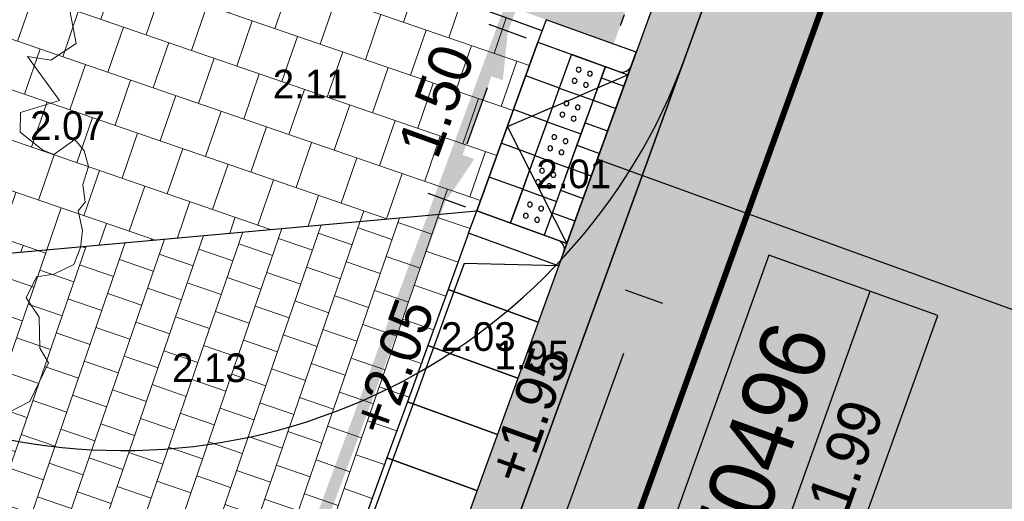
# Model space of a CAD drawing. Header units: metres. Extents: x 134157 to 138734, y 451157 to 455772.
# Tile 286 of 656: x 136445.7 to 136453.93, y 453494.2 to 453498.23. Entities that reach past the tile are written whole.
import ezdxf
from ezdxf import colors
from ezdxf.entities.mleader import LeaderData, LeaderLine
from ezdxf.enums import TextEntityAlignment as Align
from ezdxf.math import Vec2, Vec3

# ---------------------------------------------------------------- set-up
doc = ezdxf.new("R2010")
doc.units = ezdxf.units.M
doc.set_wipeout_variables(frame=1)
doc.linetypes.add('CENTER__G5', pattern=[2.4, 1.5, -0.3, 0.3, -0.3])
doc.linetypes.add('TR18X20__G2', pattern=[2.6, 1, -0.4, 0, -0.4, 0, -0.4, 0, -0.4])
doc.layers.add('-DR-alg-hulplijnen', color=210, linetype='Continuous', plot=False)
doc.layers.add('-DR-alg-hulplijnen kantverharding asflast nieuwe fietsstraat', color=7, linetype='Continuous', true_color=0xff9429, plot=False)
for name, color, linetype, lineweight in [('-DR-bs-boom', 253, 'Continuous', 13), ('-DR-nw-vh-arc-dubbelklinkers inritten', 253, 'Continuous', 9), ('-DR-nw-vh-arc-tegels 300x300x45', 253, 'Continuous', 9)]:
    doc.layers.add(name, color=color, linetype=linetype, lineweight=lineweight)
for name, color, linetype in [('-DR-bs-rio-DWA Jutfaseweg', 253, 'Continuous'), ('-DR-bs-rio-putnummer @ 0.2', 253, 'Continuous'), ('-DR-bs-txt-hoogtemaat', 253, 'Continuous'), ('-DR-nw-maatvoering', 3, 'Continuous'), ('-DR-nw-rio-HWA 160', 170, 'CENTER__G5'), ('-DR-nw-rio-txt aandachtspunten', 2, 'Continuous'), ('-DR-nw-txt-hoogtemaat', 2, 'Continuous'), ('-DR-nw-vh-band 18-20x25', 2, 'TR18X20__G2'), ('-DR-nw-vh-band 18-20x25 Inritperronbanden', 2, 'Continuous'), ('-DR-nw-vh-band inritband 800x180x500mm', 2, 'Continuous'), ('-DR-nw-vh-block invalide oprit dubbelklinkers', 252, 'Continuous'), ('-DR-nw-vh-block invalide oprit tegels 300x300x60', 252, 'Continuous'), ('-DR-nw-vh-block oprit Utrecht 80cm diep', 7, 'Continuous'), ('-DR-nw-vh-geleidelijntegels noppentegels 300x300x60', 250, 'Continuous'), ('-DR-nw-vh-kantverharding', 3, 'Continuous'), ('-DR-nw-vh-scheiding verhardingen trottoir', 1, 'Continuous')]:
    doc.layers.add(name, color=color, linetype=linetype)
doc.layers.add('-DR-nw-gr-arc-beplanting', color=7, linetype='Continuous', true_color=0xe5f0e7)
doc.layers.add('-DR-nw-gr-arc-gras', color=7, linetype='Continuous', true_color=0xb5d5a4)
doc.layers.add('-DR-nw-vh-arc-asfalt fietsstraat rood', color=7, linetype='Continuous', lineweight=9, true_color=0xdfbfc7)
doc.layers.add('-DR-nw-vh-arc-sbs kf bruinrood rabat halfsteens', color=7, linetype='Continuous', lineweight=9, true_color=0xb88485)
doc.styles.add('CiCom Engineering', font='txt', dxfattribs={"height": 1.8})
doc.styles.add('Drong', font='txt', dxfattribs={"height": 1.8})
doc.dimstyles.new('Drong', dxfattribs={"dimtxt": 1.8, "dimasz": 2.5, "dimexe": 0, "dimexo": 0, "dimgap": 0.9, "dimtad": 1, "dimzin": 0, "dimdsep": 46, "dimtxsty": 'Drong', "dimblk": 'dimblk-wit', "dimcen": 0, "dimse1": 1, "dimse2": 1, "dimclrd": 256, "dimclre": 1, "dimclrt": 7, "dimadec": 0, "dimazin": 0, "dimtfac": 1, "dimtmove": 0, "dimatfit": 3, "dimfxl": 1, "dimtolj": 1, "dimtzin": 0, "dimarcsym": 0})
pattern_1 = [(115.335625, (136419.71802, 453326.2367), (-0.223681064, -0.105903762), [0.06, -0.187485]), (205.335625, (136419.71802, 453326.2367), (0.105903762, -0.223681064), [0.06, -0.187485])]

# ---------------------------------------------------------------- blocks, each defined once
blk = doc.blocks.new('Boom bestaand 1')
blk.add_lwpolyline([(0.38418, 0.29029), (0.38245, 0.313), (0.35627, 0.34332), (0.34056, 0.34136), (0.31406, 0.35215), (0.29247, 0.34822), (0.27872, 0.3649), (0.28265, 0.3806), (0.28167, 0.40121), (0.26961, 0.41315), (0.25597, 0.42119), (0.23763, 0.42477), (0.23271, 0.43393), (0.21683, 0.43841), (0.20364, 0.45003), (0.18866, 0.45182), (0.17565, 0.4483), (0.18056, 0.42475), (0.17271, 0.4169), (0.14915, 0.40415), (0.13246, 0.412), (0.13674, 0.44961), (0.08731, 0.43849), (0.09909, 0.45713), (0.09418, 0.4846), (0.06375, 0.49147)])
blk = doc.blocks.new('*U17')
for points in [[(3.752, 10.3403), (3, 10.6132), (2.8294, 10.1432), (3.5814, 9.8703)], [(3.752, 10.3403), (2.9617, 10.3611), (2.8764, 10.1261)], [(3.5814, 9.8703), (2.8294, 10.1432), (2.6589, 9.6732), (3.4109, 9.4003)], [(2.8764, 10.1261), (2.7059, 9.6561)], [(3.4109, 9.4003), (2.6589, 9.6732), (2.4883, 9.2032), (3.2404, 8.9303)], [(2.7059, 9.6561), (2.5353, 9.1861)], [(3.2404, 8.9303), (2.4883, 9.2032), (2.3178, 8.7331), (3.0698, 8.4603)], [(2.5353, 9.1861), (2.3648, 8.7161)], [(3.0698, 8.4603), (2.3178, 8.7331), (2.1472, 8.2631), (2.8993, 7.9903)], [(2.3648, 8.7161), (2.1942, 8.2461)]]:
    blk.add_lwpolyline(points)
blk = doc.blocks.new('*U1791')
blk.add_wipeout([(0, 0), (0.1387, -0.266), (-0.1272, -0.4047), (-0.266, -0.1387)])
for points in [[(-0.266, -0.1387), (0, 0)], [(0, 0), (0.1387, -0.266)], [(-0.266, -0.1387), (-0.1272, -0.4047)], [(-0.1272, -0.4047), (0.1387, -0.266)]]:
    blk.add_lwpolyline(points)
at = {"color": 253}
for centre in [(-0.1311, -0.1812), (-0.0424, -0.1349), (0.0038, -0.2236), (-0.0848, -0.2698)]:
    blk.add_circle(centre, 0.02, dxfattribs=at)
blk.add_wipeout([(-0.266, -0.1387), (-0.1272, -0.4047), (-0.3932, -0.5435), (-0.532, -0.2775)])
for points in [[(-0.532, -0.2775), (-0.266, -0.1387)], [(-0.266, -0.1387), (-0.1272, -0.4047)], [(-0.532, -0.2775), (-0.3932, -0.5435)], [(-0.3932, -0.5435), (-0.1272, -0.4047)]]:
    blk.add_lwpolyline(points)
for centre in [(-0.3971, -0.3199), (-0.3084, -0.2737), (-0.3508, -0.4086), (-0.2622, -0.3623)]:
    blk.add_circle(centre, 0.02, dxfattribs=at)
blk.add_wipeout([(-0.532, -0.2775), (-0.3932, -0.5435), (-0.6592, -0.6822), (-0.798, -0.4162)])
for points in [[(-0.798, -0.4162), (-0.532, -0.2775)], [(-0.532, -0.2775), (-0.3932, -0.5435)], [(-0.798, -0.4162), (-0.6592, -0.6822)], [(-0.6592, -0.6822), (-0.3932, -0.5435)]]:
    blk.add_lwpolyline(points)
for centre in [(-0.5744, -0.4124), (-0.6631, -0.4586), (-0.5281, -0.5011), (-0.6168, -0.5473)]:
    blk.add_circle(centre, 0.02, dxfattribs=at)
blk.add_wipeout([(-0.798, -0.4162), (-0.6592, -0.6822), (-0.9252, -0.821), (-1.064, -0.555)])
for points in [[(-1.064, -0.555), (-0.798, -0.4162)], [(-0.798, -0.4162), (-0.6592, -0.6822)], [(-1.064, -0.555), (-0.9252, -0.821)], [(-0.9252, -0.821), (-0.6592, -0.6822)]]:
    blk.add_lwpolyline(points)
for centre in [(-0.8404, -0.5511), (-0.929, -0.5974), (-0.7941, -0.6398), (-0.8828, -0.6861)]:
    blk.add_circle(centre, 0.02, dxfattribs=at)
blk.add_wipeout([(-1.064, -0.555), (-0.9252, -0.821), (-1.1912, -0.9597), (-1.3299, -0.6937)])
for points in [[(-1.3299, -0.6937), (-1.064, -0.555)], [(-1.064, -0.555), (-0.9252, -0.821)], [(-1.3299, -0.6937), (-1.1912, -0.9597)], [(-1.1912, -0.9597), (-0.9252, -0.821)]]:
    blk.add_lwpolyline(points)
for centre in [(-1.195, -0.7361), (-1.1064, -0.6899), (-1.1488, -0.8248), (-1.0601, -0.7786)]:
    blk.add_circle(centre, 0.02, dxfattribs=at)
blk = doc.blocks.new('*U1801')
at = {"layer": '-DR-nw-vh-block invalide oprit dubbelklinkers', "flags": 128}
for points in [[(-0.4018, 0.3586), (0.1098, 1.7686)], [(0.3918, 1.6663), (-0.1198, 0.2562)], [(0.0409, 0.1128), (0.6071, 1.6733)], [(0.3918, 1.6663), (0.5799, 1.5981)], [(0.3577, 1.5723), (0.5457, 1.504)], [(0.2895, 1.3843), (0.4775, 1.316)], [(0.2213, 1.1963), (0.4093, 1.128)], [(0.1531, 1.0082), (0.3411, 0.94)], [(0.0849, 0.8202), (0.2729, 0.752)], [(0.0166, 0.6322), (0.2047, 0.564)], [(-0.0516, 0.4442), (0.1364, 0.376)], [(-0.1198, 0.2562), (0.0682, 0.188)]]:
    blk.add_lwpolyline(points, dxfattribs=at)
at = {"layer": '-DR-nw-vh-block invalide oprit tegels 300x300x60', "flags": 128}
for points in [[(0.0075, 1.4866), (-0.2745, 1.5889)], [(-0.0948, 1.2046), (-0.3768, 1.3069)], [(-0.1971, 0.9226), (-0.4792, 1.0249)], [(-0.2995, 0.6406), (-0.5815, 0.7429)]]:
    blk.add_lwpolyline(points, dxfattribs=at)
at = {"layer": '-DR-nw-vh-geleidelijntegels noppentegels 300x300x60', "xscale": -1, "rotation": 97.67889464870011}
blk.add_blockref('*U1791', (-0.4018, 0.3586), dxfattribs=at)
at = {"layer": '-DR-alg-hulplijnen'}
blk.add_lwpolyline([(-0.6838, 0.4609), (-0.1722, 1.8709), (0.5799, 1.5981), (0.0682, 0.188)], close=True, dxfattribs=at)
for points in [[(0.5799, 1.5981), (0.6481, 1.7861)], [(0.0682, 0.188), (0, 0)]]:
    blk.add_lwpolyline(points, dxfattribs=at)
at = {"layer": '-DR-nw-vh-band 18-20x25 Inritperronbanden'}
for points in [[(0.6071, 1.6733), (0.6481, 1.7861), (-0.104, 2.0589), (-0.1722, 1.8709), (0.5046, 1.6253, 0.414214)], [(0.0409, 0.1128), (0, 0), (-0.752, 0.2729), (-0.6838, 0.4609), (-0.007, 0.2153, -0.414214)]]:
    blk.add_lwpolyline(points, format="xyb", close=True, dxfattribs=at)
at = {"layer": '-DR-nw-vh-scheiding verhardingen trottoir', "flags": 128}
for points in [[(-0.6838, 0.4609), (-0.1722, 1.8709)], [(0.0682, 0.188), (-0.428, 1.1659), (0.5799, 1.5981)]]:
    blk.add_lwpolyline(points, dxfattribs=at)
blk = doc.blocks.new('dimblk-wit')
at = {"color": 7}
blk.add_line((0, -0.3333), (0, 0.3333), dxfattribs=at)
blk.add_solid([(0, 0), (-0.8, 0.2), (-0.8, -0.2)], dxfattribs=at)
blk = doc.blocks.new('*D772')
at = {"layer": '-DR-nw-maatvoering', "lineweight": -2, "transparency": 16777216}
blk.add_line((136449.437, 453497.1941), (136449.6072, 453497.6642), dxfattribs=at)
at = {"layer": 'Defpoints', "color": 0, "transparency": 16777216}
for p in [(136449.7775, 453498.1344), (136450.0275, 453498.0438), (136449.5168, 453496.6334)]:
    blk.add_point(p, dxfattribs=at)
at = {"layer": '-DR-nw-maatvoering', "lineweight": -2, "transparency": 16777216, "xscale": 0.5, "yscale": 0.5, "zscale": 0.5}
for p, rotation in [((136449.7775, 453498.1344), 70.09465014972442), ((136449.2668, 453496.724), 250.0946501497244)]:
    blk.add_blockref('dimblk-wit', p, dxfattribs=dict(at, rotation=rotation))
at = {"layer": '-DR-nw-maatvoering', "color": 7, "transparency": 16777216, "insert": (136449.1802, 453497.553), "char_height": 0.36, "attachment_point": 5, "rotation": 70.09465, "style": 'Drong'}
blk.add_mtext('\\A1;1.50', dxfattribs=at)
blk = doc.blocks.new('*D792')
at = {"layer": '-DR-nw-maatvoering', "lineweight": -2, "transparency": 16777216}
blk.add_line((136447.3352, 453486.0433), (136450.7461, 453495.4436), dxfattribs=at)
at = {"layer": 'Defpoints', "color": 0, "transparency": 16777216}
for p in [(136450.2016, 453496.1731), (136450.9166, 453495.9136), (136446.4496, 453485.8327)]:
    blk.add_point(p, dxfattribs=at)
at = {"layer": '-DR-nw-maatvoering', "lineweight": -2, "transparency": 16777216, "xscale": 0.5, "yscale": 0.5, "zscale": 0.5}
for p, rotation in [((136450.9166, 453495.9136), 70.05673076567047), ((136447.1646, 453485.5733), 250.0567307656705)]:
    blk.add_blockref('dimblk-wit', p, dxfattribs=dict(at, rotation=rotation))
at = {"layer": '-DR-nw-maatvoering', "color": 7, "transparency": 16777216, "insert": (136448.6987, 453490.8675), "char_height": 0.36, "attachment_point": 5, "rotation": 70.05673, "style": 'Drong'}
blk.add_mtext('\\A1;11.00', dxfattribs=at)
blk = doc.blocks.new('*U2240')
at = {"color": 0}
blk.add_lwpolyline([(-7.54, 0), (7.54, 0), (7.54, 7.5), (-7.54, 7.5)], close=True, dxfattribs=at)
blk.add_lwpolyline([(-7.54, 3), (7.54, 3)], dxfattribs=at)
at = {"style": 'CiCom Engineering'}
for tag, height, p in [('PUTNUMMER', 2.75, (0, 3.869)), ('MAAIVELD', 1.8, (0, 0.751))]:
    blk.add_attdef(tag, text='', height=height, dxfattribs=at).set_placement(p, align=Align.CENTER)

msp = doc.modelspace()

# ---------------------------------------------------------------- hatches: boundary and pattern name
at = {"layer": '-DR-nw-gr-arc-beplanting'}
h = msp.add_hatch(color=256, dxfattribs=at)
h.dxf.hatch_style = 1
edge = h.paths.add_edge_path()
edge.add_line((136450.6617, 453498.0274), (136446.6711, 453499.4753))
edge.add_line((136446.6711, 453499.4753), (136448.4815, 453504.5177))
edge.add_line((136448.4815, 453504.5177), (136450.4225, 453503.818))
edge.add_arc((136450.8925, 453503.6474), 0.5, 160.05673, 250.05673)
edge.add_line((136450.7219, 453503.1774), (136452.038, 453502.6999))
edge.add_arc((136451.9356, 453502.4179), 0.3, -19.94327, 70.05673, ccw=False)
edge.add_line((136452.2177, 453502.3156), (136450.6617, 453498.0274))
at = {"layer": '-DR-nw-gr-arc-gras', "transparency": 33554687}
h = msp.add_hatch(dxfattribs=at)
h.set_pattern_fill('AGR-BOLLEN', color=256, scale=0.1, pattern_type=2)
h.set_pattern_definition(pattern_1)
edge = h.paths.add_edge_path()
edge.add_arc((-7000776.8095, 3043164.5676), 7592527.9974, 340.05675056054, 340.05722562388)
edge.add_line((136455.7816, 453494.2543), (136455.1236, 453494.4934))
edge.add_arc((380495.2224, 364992.5484), 259592.3036, 160.066656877, 160.080445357)
edge.add_line((136433.8323, 453435.7615), (136433.8135, 453435.7683))
edge.add_line((136433.8135, 453435.7683), (136432.1795, 453431.2551))
edge.add_line((136432.1795, 453431.2551), (136432.1983, 453431.2483))
edge.add_line((136432.1983, 453431.2483), (136431.6776, 453429.8696))
edge.add_line((136431.6776, 453429.8696), (136432.3364, 453429.6312))
edge.add_line((136432.3364, 453429.6312), (136434.3093, 453435.0766))
h = msp.add_hatch(dxfattribs=at)
h.set_pattern_fill('AGR-BOLLEN', color=256, scale=0.1, pattern_type=2)
h.set_pattern_definition(pattern_1)
edge = h.paths.add_edge_path()
edge.add_line((136486.7031, 453573.6088), (136485.7631, 453573.9499))
edge.add_line((136485.7631, 453573.9499), (136435.7589, 453436.1401))
edge.add_arc((149594.4053, 448661.5341), 13998.1013, 160.05673076, 160.29770339)
edge.add_line((136415.7945, 453380.7559), (136415.2889, 453379.3438))
edge.add_line((136415.2889, 453379.3438), (136417.827, 453378.529))
edge.add_line((136417.827, 453378.529), (136420.502, 453386.122))
edge.add_line((136420.502, 453386.122), (136418.9871, 453386.7016))
edge.add_arc((149703.6278, 448622.0327), 14113.2472, 160.05722659, 160.26912154, ccw=False)
edge.add_line((136436.6989, 453435.799), (136486.7031, 453573.6088))
at = {"layer": '-DR-nw-vh-arc-asfalt fietsstraat rood', "transparency": 33554687}
h = msp.add_hatch(color=256, dxfattribs=at)
h.dxf.hatch_style = 1
edge = h.paths.add_edge_path()
edge.add_arc((137987.7467, 453337.2025), 1495.4, 160.0946501, 161.034726)
edge.add_arc((135150.5996, 454312.1876), 1504.6, 340.0567308, 341.034726, ccw=False)
edge.add_line((136564.9699, 453798.9843), (136431.2486, 453430.448))
edge.add_line((136431.2486, 453430.448), (136427.2999, 453431.8791))
edge.add_line((136427.2999, 453431.8791), (136429.6487, 453438.3572))
edge.add_line((136429.6487, 453438.3572), (136561.0218, 453800.4169))
edge.add_arc((135150.5996, 454312.1876), 1500.4, 340.0567308, 341.034726)
edge.add_line((136569.5514, 453824.5651), (136577.7383, 453847.7674))
edge.add_line((136577.7383, 453847.7674), (136586.3288, 453871.4915))
edge.add_line((136586.3288, 453871.4915), (136590.2291, 453869.9266))
edge.add_line((136590.2291, 453869.9266), (136581.6874, 453846.3374))
at = {"layer": '-DR-nw-vh-arc-dubbelklinkers inritten'}
h = msp.add_hatch(dxfattribs=at)
h.set_pattern_fill('AVH-TEGEL_200X200_HALFST', color=256, scale=1.5, angle=161, pattern_type=2)
h.set_pattern_definition([(161, (0, 0), (-0.33249079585, -0.044157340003), [0.3, -0.3]), (251, (0, 0), (0.28365557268, -0.09767044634), [])])
h.paths.add_polyline_path([(136449.5178, 453496.634), (136442.4985, 453495.9966), (136440.6568, 453490.9202), (136445.6976, 453486.1056)])
at = {"layer": '-DR-nw-vh-arc-sbs kf bruinrood rabat halfsteens', "transparency": 33554687}
h = msp.add_hatch(color=256, dxfattribs=at)
h.dxf.hatch_style = 1
h.paths.add_polyline_path([(136446.8257, 453485.6963), (136446.4496, 453485.8327), (136446.6202, 453486.3028), (136446.7907, 453486.7728), (136446.9613, 453487.2428), (136447.1318, 453487.7128), (136447.3024, 453488.1828), (136447.4729, 453488.6528), (136447.6435, 453489.1229), (136447.814, 453489.5929), (136447.9845, 453490.0629), (136448.1551, 453490.5329), (136448.3256, 453491.0029), (136448.4962, 453491.4729), (136448.6667, 453491.9429), (136448.8373, 453492.413), (136449.0078, 453492.883), (136449.1784, 453493.353), (136449.3489, 453493.823), (136449.5194, 453494.293), (136449.69, 453494.763), (136449.8605, 453495.2331), (136450.0311, 453495.7031), (136450.2016, 453496.1731), (136450.8497, 453497.9591), (136450.8838, 453498.0531), (136452.5421, 453502.6233), (136459.4492, 453521.659), (136459.8252, 453521.5225)])
at = {"layer": '-DR-nw-vh-arc-tegels 300x300x45'}
h = msp.add_hatch(dxfattribs=at)
h.set_pattern_fill('AVH-TEGEL_200X200_HALFST', color=256, scale=2, angle=71, pattern_type=2)
h.set_pattern_definition([(71, (0, 0), (-0.05887645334, 0.44332106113), [0.4, -0.4]), (161, (0, 0), (-0.13022726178, -0.37820743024), [])])
h.paths.add_polyline_path([(136450.0295, 453498.044), (136450.0636, 453498.138), (136446.5434, 453499.4153), (136446.5692, 453499.4872), (136444.088, 453500.378), (136443.1512, 453497.7961), (136442.4982, 453495.9965), (136449.5178, 453496.634)])

# ---------------------------------------------------------------- linework, layer by layer
at = {"layer": '-DR-alg-hulplijnen', "flags": 128}
for points in [[(136450.0295, 453498.044), (136449.5178, 453496.634)], [(136450.5257, 453497.0661), (136455.2258, 453495.3607)]]:
    msp.add_lwpolyline(points, dxfattribs=at)
msp.add_lwpolyline([(136444.8564, 453494.9281, 0.414214), (136451.262, 453497.9228)], format="xyb", dxfattribs=at)
at = {"layer": '-DR-bs-rio-DWA Jutfaseweg', "const_width": 0.05, "flags": 128}
msp.add_lwpolyline([(136450.0083, 453491.7151), (136477.9193, 453568.8211)], dxfattribs=at)
at = {"layer": '-DR-nw-vh-band 18-20x25'}
msp.add_lwpolyline([(136465.6474, 453540.2071), (136463.8614, 453540.8552), (136450.4225, 453503.818, 0.414214), (136450.7219, 453503.1774), (136452.038, 453502.6999, -0.414214), (136452.2177, 453502.3156), (136450.6617, 453498.0274)], format="xyb", dxfattribs=at)
at = {"layer": '-DR-nw-vh-kantverharding'}
msp.add_lwpolyline([(136363.7281, 453256.8013), (136363.7665, 453256.9101), (136377.1193, 453291.1651), (136389.0242, 453324.8767, -0.002152), (136429.6487, 453438.3572), (136561.0218, 453800.4169, 0.004267), (136569.5514, 453824.5651, -0.004102), (136577.7383, 453847.7674), (136586.3288, 453871.4915), (136585.9525, 453871.6277)], format="xyb", dxfattribs=at)
for points in [[(136433.8293, 453451.0516), (136466.2198, 453540.3186)], [(136450.0636, 453498.138), (136446.5434, 453499.4153), (136448.4212, 453504.6457), (136450.4564, 453503.912)]]:
    msp.add_lwpolyline(points, dxfattribs=at)
at = {"layer": '-DR-nw-vh-scheiding verhardingen trottoir', "flags": 128}
msp.add_lwpolyline([(136449.5173, 453496.6332), (136450.0275, 453498.0438)], dxfattribs=at)
at = {"layer": '-DR-nw-vh-scheiding verhardingen trottoir'}
msp.add_lwpolyline([(136442.4982, 453495.9965), (136449.5178, 453496.634)], dxfattribs=at)

# ---------------------------------------------------------------- block references
at = {"layer": '-DR-bs-boom', "xscale": 9, "yscale": 9, "rotation": 293.3958673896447}
msp.add_blockref('Boom bestaand 1', (136441.829, 453497.078), dxfattribs=at)
at = {"layer": '-DR-nw-vh-band inritband 800x180x500mm'}
msp.add_blockref('*U17', (136446.4496, 453485.8327), dxfattribs=at)

# ---------------------------------------------------------------- next in the draw order: leaders
at = {"layer": '-DR-nw-rio-txt aandachtspunten'}
ml = msp.add_multileader_mtext('Standard', dxfattribs=at)
ml.set_content('VWA riool:\\P - Bestaande inspectieput en leidingwerk verwijderen.\\P - bestaand leidingwerk in trottoirs Jutfaseweg opnieuw aansluiten', color=7, style='Drong')
ml.set_leader_properties(color=256, linetype='ByLayer', lineweight=-1)
ml.build(insert=Vec2(0, 0))
ml.multileader.update_dxf_attribs({"text_left_attachment_type": 5, "text_right_attachment_type": 5, "dogleg_length": 70.9046, "arrow_head_size": 0.5, "scale": 0.2})
ctx = ml.context
ctx.base_point, ctx.scale, ctx.char_height, ctx.arrow_head_size, ctx.landing_gap_size, ctx.plane_origin, ctx.plane_x_axis, ctx.plane_y_axis = Vec3(136444.312, 453506.4932), 0.2, 0.5, 0.5, 0.04, Vec3(136448.3442, 453497.1726), Vec3(0.33651, 0.94168), Vec3(-0.94168, 0.33651)
ctx.left_attachment, ctx.right_attachment = 5, 5
notes = []
notes.append((ctx, [(0, (1, 1, 0), (136444.023, 453505.6846), (0.33651, 0.94168), 0.8587, [(0, [(136444.4428, 453494.5523)], 0, [])])]))
ctx.mtext.insert, ctx.mtext.text_direction, ctx.mtext.rotation, ctx.mtext.flow_direction = Vec3(136442.1334, 453507.3142), Vec3(0.33651, 0.94168), 1.227588, 5
ctx.mtext.has_bg_fill, ctx.mtext.bg_color, ctx.mtext.bg_scale_factor, ctx.mtext.bg_transparency, ctx.mtext.use_window_bg_color = 1, -1027028792, 1.5, 0, 1
for ctx, leaders in notes:
    for number, flags, end, landing, length, lines in leaders:
        leader = LeaderData()
        leader.index, (leader.has_last_leader_line, leader.has_dogleg_vector, leader.attachment_direction) = number, flags
        leader.last_leader_point, leader.dogleg_vector, leader.dogleg_length = Vec3(end), Vec3(landing), length
        for number, points, colour, breaks in lines:
            line = LeaderLine()
            line.index, line.vertices, line.color, line.breaks = number, Vec3.list(points), colors.encode_raw_color(colour), breaks
            leader.lines.append(line)
        ctx.leaders.append(leader)

# ---------------------------------------------------------------- next in the draw order: block references
at = {"layer": '-DR-nw-vh-block oprit Utrecht 80cm diep'}
msp.add_blockref('*U1801', (136450.2016, 453496.1731), dxfattribs=at)

# ---------------------------------------------------------------- next in the draw order: texts
at = {"layer": '-DR-bs-txt-hoogtemaat', "color": 253, "char_height": 0.24, "attachment_point": 7, "style": 'Drong'}
for s, insert in [('2.11', (136447.813, 453497.573, 2.112)), ('2.07', (136445.785, 453497.223, 2.072)), ('2.03', (136449.218, 453495.458, 2.029)), ('1.95', (136449.666, 453495.303, 1.95)), ('2.13', (136446.971, 453495.197, 2.128))]:
    msp.add_mtext(s, dxfattribs=dict(at, insert=insert))
at = {"layer": '-DR-nw-txt-hoogtemaat', "style": 'Drong'}
for s, p in [('+2.05', (136448.7818, 453494.7313)), ('+1.95', (136449.9161, 453494.3259))]:
    msp.add_text(s, height=0.34, rotation=70.33563, dxfattribs=at).set_placement(p)

# ---------------------------------------------------------------- next in the draw order: linework, layer by layer
at = {"layer": '-DR-alg-hulplijnen kantverharding asflast nieuwe fietsstraat'}
msp.add_lwpolyline([(136615.5575, 453953.7113), (136612.5988, 453946.9774), (136593.3968, 453893.9481), (136588.98, 453881.7567), (136586.9297, 453874.6505, -0.015888), (136585.9525, 453871.6277), (136586.3288, 453871.4915), (136577.7383, 453847.7674, 0.004102), (136569.5514, 453824.5651, -0.004267), (136561.0218, 453800.4169), (136429.6487, 453438.3572, 0.002152), (136389.0242, 453324.8767), (136377.1193, 453291.1651), (136363.7665, 453256.9101), (136363.7281, 453256.8013)], format="xyb", dxfattribs=at)
at = {"layer": '-DR-nw-rio-HWA 160', "const_width": 0.1, "flags": 128}
msp.add_lwpolyline([(136464.3333, 453537.5389), (136453.0735, 453507.2161), (136445.9325, 453487.8412)], dxfattribs=at)

# ---------------------------------------------------------------- next in the draw order: texts
at = {"layer": '-DR-bs-txt-hoogtemaat', "color": 253, "insert": (136450.016, 453496.819, 2.011), "char_height": 0.24, "attachment_point": 7, "style": 'Drong'}
msp.add_mtext('2.01', dxfattribs=at)

# ---------------------------------------------------------------- next in the draw order: dimensions: what is measured, and where the dimension line sits
at = {"layer": '-DR-nw-maatvoering'}
dim = msp.add_aligned_dim(p1=(136449.5168, 453496.6334), p2=(136450.0275, 453498.0438), distance=0.2659, dimstyle='Drong', override={"dimtfill": 0}, dxfattribs=at)
dim.commit()
dim.dimension.update_dxf_attribs({"geometry": '*D772', "text_midpoint": (136449.1802, 453497.553)})
dim = msp.add_aligned_dim(p1=(136446.4496, 453485.8327), p2=(136450.2016, 453496.1731), distance=-0.7606, dimstyle='Drong', dxfattribs=at)
dim.commit()
dim.dimension.update_dxf_attribs({"geometry": '*D792', "text_midpoint": (136448.6987, 453490.8675)})

# ---------------------------------------------------------------- next in the draw order: leaders
at = {"layer": '-DR-nw-rio-txt aandachtspunten'}
ml = msp.add_multileader_mtext('Standard', dxfattribs=at)
ml.set_content('Plaatsen inspectieput met afsluitvoorziening\\P - 800x800 mm inw. BT\\P - v.v. afsluitgarnituur t.b.v. dichtzetten\\P - e.e.a. conform detaillering', color=7, style='Drong')
ml.set_leader_properties(color=256, linetype='ByLayer', lineweight=-1)
ml.build(insert=Vec2(0, 0))
ml.multileader.update_dxf_attribs({"text_left_attachment_type": 5, "text_right_attachment_type": 5, "dogleg_length": 70.9046, "arrow_head_size": 0.5, "scale": 0.2})
ctx = ml.context
ctx.base_point, ctx.scale, ctx.char_height, ctx.arrow_head_size, ctx.landing_gap_size, ctx.plane_origin, ctx.plane_x_axis, ctx.plane_y_axis = Vec3(136466.4223, 453487.0962), 0.2, 0.5, 0.5, 0.04, Vec3(136471.2463, 453481.3385), Vec3(0.33651, 0.94168), Vec3(-0.94168, 0.33651)
ctx.left_attachment, ctx.right_attachment = 5, 5
notes = []
notes.append((ctx, [(0, (1, 1, 0), (136466.2628, 453486.65), (0.33651, 0.94168), 0.4738, [(0, [(136452.5675, 453485.2828)], 0, [])])]))
ctx.mtext.insert, ctx.mtext.text_direction, ctx.mtext.rotation, ctx.mtext.flow_direction = Vec3(136463.4444, 453488.2028), Vec3(0.33651, 0.94168), 1.227588, 5
ctx.mtext.has_bg_fill, ctx.mtext.bg_color, ctx.mtext.bg_scale_factor, ctx.mtext.bg_transparency, ctx.mtext.use_window_bg_color = 1, -1027028792, 1.5, 0, 1
for ctx, leaders in notes:
    for number, flags, end, landing, length, lines in leaders:
        leader = LeaderData()
        leader.index, (leader.has_last_leader_line, leader.has_dogleg_vector, leader.attachment_direction) = number, flags
        leader.last_leader_point, leader.dogleg_vector, leader.dogleg_length = Vec3(end), Vec3(landing), length
        for number, points, colour, breaks in lines:
            line = LeaderLine()
            line.index, line.vertices, line.color, line.breaks = number, Vec3.list(points), colors.encode_raw_color(colour), breaks
            leader.lines.append(line)
        ctx.leaders.append(leader)

# ---------------------------------------------------------------- next in the draw order: linework, layer by layer
at = {"layer": '-DR-alg-hulplijnen kantverharding asflast nieuwe fietsstraat'}
msp.add_lwpolyline([(136615.5575, 453953.7113), (136612.5988, 453946.9774), (136593.3968, 453893.9481), (136588.98, 453881.7567), (136586.9297, 453874.6505, -0.015888), (136585.9525, 453871.6277), (136586.3288, 453871.4915), (136577.7383, 453847.7674, 0.004102), (136569.5514, 453824.5651, -0.004267), (136561.0218, 453800.4169), (136429.6487, 453438.3572, 0.002152), (136389.0242, 453324.8767), (136377.1193, 453291.1651), (136363.7665, 453256.9101), (136359.0795, 453243.6376)], format="xyb", dxfattribs=at)
at = {"layer": '-DR-nw-vh-kantverharding'}
msp.add_lwpolyline([(136359.0795, 453243.6376), (136363.7665, 453256.9101), (136377.1193, 453291.1651), (136389.0242, 453324.8767, -0.002152), (136429.6487, 453438.3572), (136561.0218, 453800.4169, 0.004267), (136569.5514, 453824.5651, -0.004102), (136577.7383, 453847.7674), (136586.3288, 453871.4915), (136585.9525, 453871.6277)], format="xyb", dxfattribs=at)

# ---------------------------------------------------------------- next in the draw order: block references
at = {"layer": '-DR-bs-rio-putnummer @ 0.2', "xscale": 0.2, "yscale": 0.2, "zscale": 0.2, "rotation": 70.33562535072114}
msp.add_blockref('*U2240', (136452.8633, 453494.3384), dxfattribs=at).add_auto_attribs({'PUTNUMMER': '70496', 'MAAIVELD': '+1.99'})

doc.saveas('drawing.dxf')
